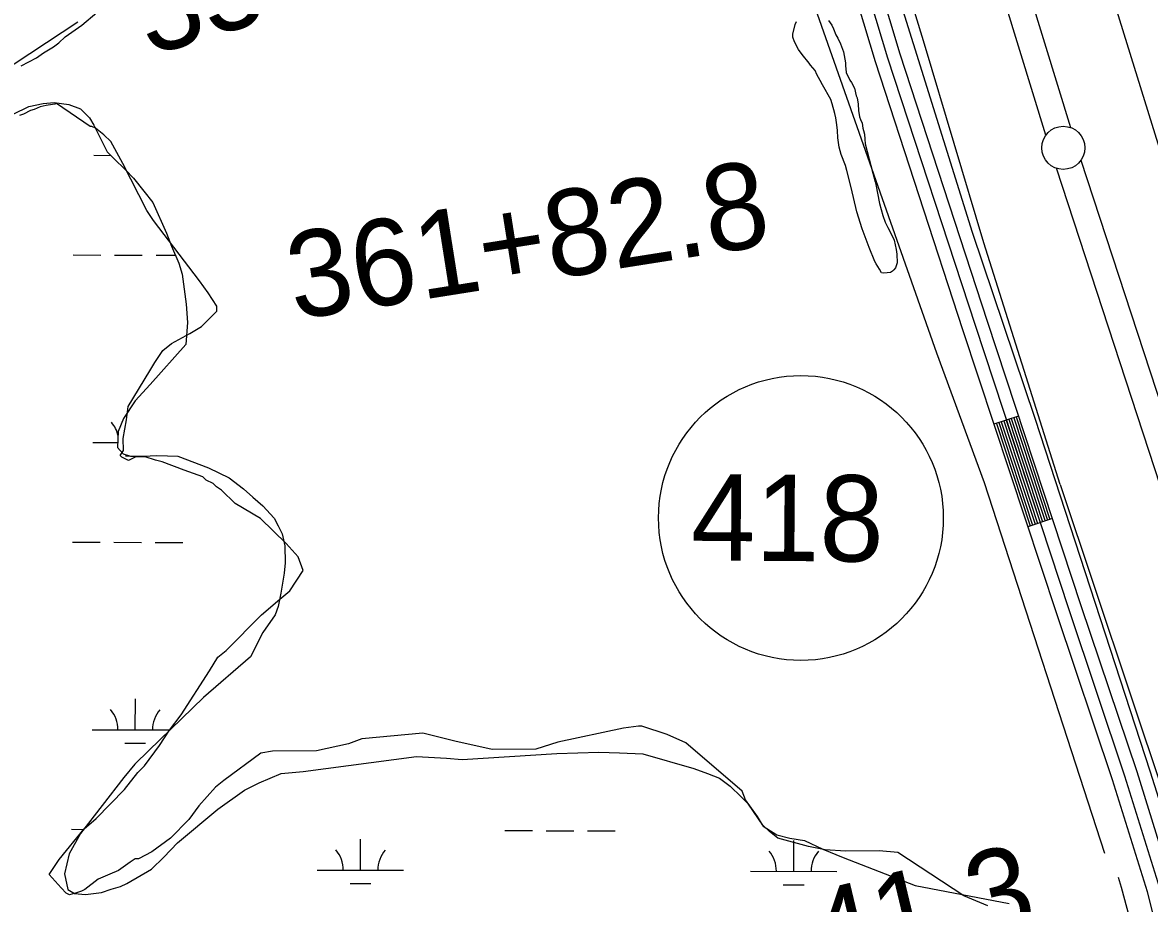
# Model space of a CAD drawing. Extents: x 3161665 to 3199565, y 885729 to 911164.
# Drawn here: x 3174412 to 3175718, y 891993 to 893014 of the extents above; entities that cross this region are included whole.
import ezdxf

# ---------------------------------------------------------------- set-up
doc = ezdxf.new("R2010")
doc.units = 0
for name, color, linetype in [('V-LEVE-TOET', 7, 'Continuous'), ('V-ROAD-CNTR', 7, 'Continuous'), ('V-ROAD-IDEN', 7, 'Continuous'), ('V-SITE-VEGE', 7, 'Continuous'), ('V-SURV-IDEN', 7, 'Continuous'), ('V-SURV-LINE', 7, 'Continuous'), ('V-TOPO-SHOR', 7, 'Continuous'), ('V-WETL-SWMP', 7, 'Continuous')]:
    doc.layers.add(name, color=color, linetype=linetype)

msp = doc.modelspace()

# ---------------------------------------------------------------- linework, layer by layer
at = {"layer": 'V-LEVE-TOET'}
for points in [[(3174566.9, 897865.7), (3174635.8, 897583.7), (3174711.7, 897283.5), (3174795.8, 896920.9), (3174863.7, 896619), (3174934.5, 896318.6), (3175016.5, 895935.6), (3175109.9, 895536.9), (3175193.4, 895157.2), (3175269.6, 894793.2), (3175363, 894393.8), (3175446.7, 894021.2), (3175510.4, 893698.8), (3175596.8, 893326.1), (3175626.8, 893204.9), (3175671.2, 893055.9), (3175732.8, 892857.2), (3175831.3, 892583.9), (3175876.3, 892462.5)], [(3175614.5, 892478.6), (3175526.1, 892758.5), (3175457.2, 892988.5), (3175387.2, 893218.2), (3175335.3, 893419.7), (3175282.8, 893650.1), (3175228.7, 893890.7), (3175167.2, 894168.7), (3175094.2, 894502), (3175017.4, 894861.7), (3174964.6, 895130.1), (3174886.4, 895480.6), (3174809.3, 895829), (3174730.1, 896189.4), (3174649.3, 896561.3), (3174573.7, 896881.3), (3174498.6, 897189.6), (3174408.1, 897562.4), (3174343.5, 897836.6)], [(3175614.5, 892478.6), (3175735.2, 892117.1), (3175781.2, 891975), (3175796.9, 891913.3), (3175829.4, 891737.4), (3175897.8, 891328), (3175924.3, 891167.7)]]:
    msp.add_lwpolyline(points, dxfattribs=at)
at = {"layer": 'V-ROAD-CNTR'}
for p, q in [((3175566.3, 892557.8), (3175537.8, 892548.4)), ((3175605.4, 892439.1), (3175576.9, 892429.7))]:
    msp.add_line(p, q, dxfattribs=at)
for points in [[(3174925.8, 895023.5), (3174984.9, 894741.8), (3175150.4, 894000.2), (3175235.6, 893604.9), (3175301, 893318.5), (3175339.8, 893168.6), (3175400.1, 892968.5), (3175501.5, 892658.3), (3175610.1, 892329.1), (3175674.8, 892136.7), (3175715.1, 892007.3), (3175747.2, 891878.6), (3175771.8, 891757.9), (3175801.8, 891594.7), (3175858.9, 891250.3), (3175872.9, 891170.4)], [(3174940.5, 895026.5), (3174999.6, 894744.9), (3175165.1, 894003.4), (3175250.3, 893608.2), (3175315.6, 893322), (3175354.3, 893172.7), (3175414.4, 892973), (3175515.8, 892663), (3175624.4, 892333.9), (3175689.1, 892141.3), (3175729.6, 892011.4), (3175761.9, 891881.9), (3175786.6, 891760.7), (3175816.6, 891597.3), (3175873.7, 891252.8), (3175888.2, 891170.3)], [(3174955.2, 895029.6), (3175014.2, 894748.1), (3175179.7, 894006.6), (3175264.9, 893611.4), (3175330.2, 893325.6), (3175368.7, 893176.7), (3175428.7, 892977.5), (3175530, 892667.7), (3175638.6, 892338.6), (3175703.3, 892146), (3175744, 892015.4), (3175776.5, 891885.3), (3175801.3, 891763.6), (3175831.4, 891599.8), (3175888.5, 891255.3), (3175903.4, 891170.3)], [(3175552, 892553.1), (3175591.2, 892434.4)], [(3175554.9, 892554.1), (3175594, 892435.4)], [(3175557.7, 892555), (3175596.9, 892436.3)], [(3175560.6, 892555.9), (3175599.7, 892437.2)], [(3175563.4, 892556.9), (3175602.6, 892438.2)], [(3175540.6, 892549.4), (3175579.8, 892430.7)], [(3175543.5, 892550.3), (3175582.6, 892431.6)], [(3175546.3, 892551.2), (3175585.5, 892432.5)], [(3175549.2, 892552.2), (3175588.3, 892433.5)]]:
    msp.add_lwpolyline(points, dxfattribs=at)
at = {"layer": 'V-ROAD-IDEN'}
msp.add_circle((3175314.1, 892439.8), 165, dxfattribs=at)
at = {"layer": 'V-SITE-VEGE'}
for p, q in [((3174480.9, 893010.6), (3174498.3, 893025.3)), ((3174461.6, 892997.1), (3174480.9, 893010.6)), ((3174454.2, 892990.1), (3174461.6, 892997.1)), ((3174436.7, 892978.5), (3174448.1, 892985.7)), ((3174448.1, 892985.7), (3174454.2, 892990.1)), ((3174410.7, 892963.4), (3174428.3, 892972.7)), ((3174428.3, 892972.7), (3174436.7, 892978.5)), ((3174446.8, 892918.9), (3174439.7, 892917.7)), ((3174449.5, 892919), (3174446.8, 892918.9)), ((3174451.8, 892920), (3174449.5, 892919)), ((3174490.8, 892893.2), (3174451.8, 892920)), ((3174413.5, 892907.5), (3174408.6, 892906)), ((3174421.4, 892911.9), (3174413.5, 892907.5)), ((3174425.9, 892913), (3174421.4, 892911.9)), ((3174432.5, 892916), (3174425.9, 892913)), ((3174439.7, 892917.7), (3174432.5, 892916)), ((3174492.7, 892893.2), (3174490.8, 892893.2)), ((3174496.7, 892891.3), (3174492.7, 892893.2)), ((3174506.5, 892883.5), (3174496.7, 892891.3)), ((3174514.4, 892875.8), (3174506.5, 892883.5)), ((3174528.3, 892850.5), (3174514.4, 892875.8)), ((3174556.1, 892796), (3174528.3, 892850.5)), ((3174564, 892784.3), (3174556.1, 892796)), ((3174617.4, 892714.4), (3174564, 892784.3)), ((3174627.3, 892700.8), (3174617.4, 892714.4)), ((3174637.2, 892685.2), (3174627.3, 892700.8)), ((3174637.2, 892679.3), (3174637.2, 892685.2)), ((3174619.8, 892661.6), (3174637.2, 892679.3)), ((3174606.2, 892653.7), (3174619.8, 892661.6)), ((3174584.7, 892641.8), (3174606.2, 892653.7)), ((3174565.4, 892620.1), (3174575, 892633.9)), ((3174575, 892633.9), (3174584.7, 892641.8)), ((3174559.6, 892610.3), (3174565.4, 892620.1)), ((3174534.5, 892569), (3174559.6, 892610.3)), ((3174532.7, 892553.4), (3174534.5, 892569)), ((3174529, 892531.8), (3174532.7, 892553.4)), ((3174529.1, 892518.1), (3174529, 892531.8)), ((3174525.2, 892512.2), (3174529.1, 892518.1)), ((3174527.2, 892510.3), (3174525.2, 892512.2)), ((3174535, 892506.5), (3174527.2, 892510.3)), ((3174542.8, 892510.4), (3174535, 892506.5)), ((3174554.5, 892510.5), (3174542.8, 892510.4)), ((3174566.3, 892506.7), (3174554.5, 892510.5)), ((3174574.1, 892504.8), (3174566.3, 892506.7)), ((3174599.6, 892495.3), (3174574.1, 892504.8)), ((3174621.2, 892487.6), (3174599.6, 892495.3)), ((3174625.1, 892483.7), (3174621.2, 892487.6)), ((3174633, 892479.9), (3174625.1, 892483.7)), ((3174636.9, 892476), (3174633, 892479.9)), ((3174642.8, 892472.1), (3174636.9, 892476)), ((3174658.6, 892456.6), (3174642.8, 892472.1)), ((3174688.1, 892439.3), (3174658.6, 892456.6)), ((3174717.6, 892410.2), (3174688.1, 892439.3)), ((3174731.5, 892394.7), (3174717.6, 892410.2)), ((3174737.4, 892379.1), (3174731.5, 892394.7)), ((3174722, 892355.5), (3174737.4, 892379.1)), ((3174689, 892327.8), (3174710.3, 892345.6)), ((3174710.3, 892345.6), (3174722, 892355.5)), ((3174648.3, 892286.5), (3174689, 892327.8)), ((3174628.9, 892262.8), (3174638.6, 892278.6)), ((3174638.6, 892278.6), (3174648.3, 892286.5)), ((3174596.1, 892211.7), (3174628.9, 892262.8)), ((3174582.6, 892194), (3174596.1, 892211.7)), ((3174571, 892176.3), (3174582.6, 892194)), ((3174875.9, 892190.6), (3174805.5, 892184.1)), ((3174913.1, 892181.1), (3174875.9, 892190.6)), ((3175108.5, 892196.4), (3175032.3, 892180.1)), ((3175126, 892198.5), (3175108.5, 892196.4)), ((3175129.9, 892198.5), (3175126, 892198.5)), ((3175159.3, 892189), (3175129.9, 892198.5)), ((3175180.9, 892179.4), (3175159.3, 892189)), ((3174553.6, 892152.7), (3174571, 892176.3)), ((3174789.9, 892178.1), (3174752.8, 892170)), ((3174805.5, 892184.1), (3174789.9, 892178.1)), ((3174956.2, 892171.7), (3174913.1, 892181.1)), ((3175032.3, 892180.1), (3175007, 892172.1)), ((3175245.9, 892123.2), (3175180.9, 892179.4)), ((3174688.4, 892167.5), (3174645.6, 892135.9)), ((3174702, 892169.6), (3174688.4, 892167.5)), ((3174752.8, 892170), (3174702, 892169.6)), ((3175007, 892172.1), (3174956.2, 892171.7)), ((3174545.8, 892144.8), (3174553.6, 892152.7)), ((3174530.3, 892125.2), (3174545.8, 892144.8)), ((3174645.6, 892135.9), (3174635.9, 892128)), ((3174497.4, 892091.7), (3174530.3, 892125.2)), ((3174635.9, 892128), (3174616.5, 892106.3)), ((3175249.9, 892113.5), (3175245.9, 892123.2)), ((3175263.7, 892094.1), (3175249.9, 892113.5)), ((3174616.5, 892106.3), (3174604.9, 892090.6)), ((3174483.8, 892079.8), (3174497.4, 892091.7)), ((3174604.9, 892090.6), (3174583.6, 892068.9)), ((3175269.7, 892084.3), (3175263.7, 892094.1)), ((3175277.6, 892076.6), (3175269.7, 892084.3)), ((3174454.8, 892044.4), (3174483.8, 892079.8)), ((3175287.4, 892068.8), (3175277.6, 892076.6)), ((3174583.6, 892068.9), (3174562.2, 892053.1)), ((3175322.7, 892059.3), (3175287.4, 892068.8)), ((3175342.3, 892055.6), (3175322.7, 892059.3)), ((3174443.2, 892026.7), (3174454.8, 892044.4)), ((3174542.7, 892045.1), (3174536.9, 892041.2)), ((3174546.6, 892045.1), (3174542.7, 892045.1)), ((3174562.2, 892053.1), (3174546.6, 892045.1)), ((3175365.7, 892053.8), (3175342.3, 892055.6)), ((3175404.8, 892054.2), (3175365.7, 892053.8)), ((3175426.4, 892052.4), (3175404.8, 892054.2)), ((3175503, 892002.2), (3175426.4, 892052.4)), ((3174523.3, 892031.3), (3174513.5, 892027.3)), ((3174536.9, 892041.2), (3174523.3, 892031.3)), ((3174457, 892011.2), (3174443.2, 892026.7)), ((3174499.9, 892021.3), (3174484.4, 892009.4)), ((3174513.5, 892027.3), (3174499.9, 892021.3)), ((3174462.9, 892005.4), (3174457, 892011.2)), ((3174466.8, 892003.4), (3174462.9, 892005.4)), ((3174474.6, 892005.5), (3174466.8, 892003.4)), ((3174480.5, 892007.5), (3174474.6, 892005.5)), ((3174484.4, 892009.4), (3174480.5, 892007.5)), ((3175530.5, 891990.7), (3175503, 892002.2))]:
    msp.add_line(p, q, dxfattribs=at)
msp.add_lwpolyline([(3175346.1, 893016), (3175349.9, 893010.7), (3175351.9, 893006.3), (3175354.5, 892999.6), (3175356.9, 892995.7), (3175359.9, 892989), (3175363.4, 892979.7), (3175365.8, 892967.1), (3175365.9, 892964), (3175366.7, 892955.9), (3175370.7, 892947), (3175372.6, 892944.4), (3175376, 892937.8), (3175378.2, 892928.8), (3175379.2, 892926.6), (3175380.4, 892919), (3175380.7, 892911.8), (3175381.9, 892904.6), (3175383, 892901.5), (3175385, 892897.1), (3175385.7, 892891.2), (3175386.7, 892888.6), (3175387.7, 892884.5), (3175388, 892878.7), (3175388.7, 892873.3), (3175397.3, 892839.3), (3175400, 892829.1), (3175401, 892826), (3175405.1, 892804), (3175408.9, 892790.2), (3175411.9, 892782.6), (3175414.9, 892776.4), (3175416.8, 892772.9), (3175422.2, 892761.8), (3175424.5, 892750.7), (3175425.2, 892745.3), (3175425.6, 892735.3), (3175423.6, 892729.4), (3175421.9, 892727.1), (3175420.2, 892725.6), (3175418, 892724.2), (3175410.3, 892723.4), (3175407.6, 892723.8), (3175405.2, 892728.2), (3175401.3, 892734.3), (3175399.8, 892737), (3175393.3, 892753), (3175385.1, 892774.7), (3175378.9, 892794.3), (3175372.3, 892822.5), (3175367.4, 892842.2), (3175365.8, 892848), (3175360.8, 892860.8), (3175358.6, 892869.3), (3175356.8, 892880.1), (3175356.4, 892888.6), (3175355.7, 892895.4), (3175354.4, 892903.5), (3175353.3, 892908.4), (3175350.2, 892919.5), (3175348.6, 892924.4), (3175339.3, 892941.6), (3175336.4, 892946.5), (3175332.5, 892953.5), (3175330.5, 892958), (3175325.2, 892964.5), (3175323.8, 892966.7), (3175315.7, 892976.8), (3175311.4, 892982.5), (3175306.5, 892991.3), (3175304.9, 892996.6), (3175304.8, 893000.2), (3175307.5, 893011.6), (3175309.1, 893014.9)], dxfattribs=at)
at = {"layer": 'V-SURV-LINE'}
for points in [[(3175597.9, 892883.3), (3175474.2, 893285.9)], [(3175502.9, 893294.7), (3175626.6, 892892.1)], [(3175638.6, 892854.3), (3175893.4, 892076.3)], [(3175864.9, 892067), (3175610.1, 892844.9)]]:
    msp.add_lwpolyline(points, dxfattribs=at)
msp.add_circle((3175618.1, 892868.6), 25, dxfattribs=at)
at = {"layer": 'V-TOPO-SHOR'}
for points in [[(3174409.3, 897441.7), (3174428.5, 897353.1), (3174579.1, 896746.7), (3174708, 896216.3), (3174735.6, 896109.1), (3174804.9, 895778.9), (3174863.4, 895512.1), (3174932.8, 895222.4), (3174990.4, 894932.7), (3175089, 894478.4), (3175125, 894325.6), (3175228.6, 893851), (3175273, 893674.5), (3175382.5, 893190.6), (3175411, 893096), (3175512.4, 892770.8), (3175585.3, 892555.4), (3175718.6, 892145.7), (3175767.3, 891992), (3175785.7, 891909.3), (3175837.5, 891672.8), (3175883.2, 891378.1), (3175918.2, 891167)], [(3175666.1, 892051.3), (3175526.9, 892480.4), (3175471.6, 892630.8), (3175333.2, 893023.6)], [(3175838, 891169.7), (3175813.2, 891379.1), (3175771.5, 891612.2), (3175729.7, 891809.8), (3175714.7, 891902.7), (3175685.4, 892011.6), (3175682.1, 892023.4)]]:
    msp.add_lwpolyline(points, dxfattribs=at)
at = {"layer": 'V-WETL-SWMP'}
for p, q in [((3174476.4, 893014.3), (3174384.1, 892953.5)), ((3174419.6, 892916.5), (3174436, 892919.8)), ((3174436, 892919.8), (3174449, 892920.9)), ((3174449, 892920.9), (3174465.8, 892918.6)), ((3174465.8, 892918.6), (3174479.4, 892913.6)), ((3174283.4, 892850.4), (3174419.6, 892916.5)), ((3174479.4, 892913.6), (3174490, 892903.2)), ((3174490, 892903.2), (3174495, 892895)), ((3174495, 892895), (3174510.3, 892864.1)), ((3174494.7, 892859.9), (3174514.5, 892859.8)), ((3174510.3, 892864.1), (3174517.6, 892856.7)), ((3174517.6, 892856.7), (3174532, 892842.8)), ((3174532, 892842.8), (3174540.7, 892833.4)), ((3174540.7, 892833.4), (3174552.7, 892818.3)), ((3174552.7, 892818.3), (3174563.3, 892805.1)), ((3174563.3, 892805.1), (3174579.2, 892769.9)), ((3174579.2, 892769.9), (3174584.8, 892754.7)), ((3174584.8, 892754.7), (3174593.5, 892734.9)), ((3174471, 892744.5), (3174503, 892744.4)), ((3174519, 892744.4), (3174551, 892744.3)), ((3174567, 892744.2), (3174589.4, 892744.2)), ((3174593.5, 892734.9), (3174597.1, 892722.3)), ((3174597.1, 892722.3), (3174602, 892687.5)), ((3174602, 892687.5), (3174603.3, 892666.4)), ((3174603.3, 892666.4), (3174601.6, 892640.6)), ((3174601.6, 892640.6), (3174560.3, 892594.4)), ((3174560.3, 892594.4), (3174542.7, 892575.7)), ((3174542.7, 892575.7), (3174529.4, 892555)), ((3174529.4, 892555), (3174523.2, 892539.8)), ((3174523.2, 892539.8), (3174522.4, 892521.6)), ((3174493.8, 892527.2), (3174522.6, 892527.1)), ((3174522.4, 892521.6), (3174528.8, 892514.2)), ((3174528.8, 892514.2), (3174537.5, 892511.3)), ((3174531.7, 892511.7), (3174536.3, 892511.7)), ((3174537.5, 892511.3), (3174552.7, 892511.6)), ((3174552.7, 892511.6), (3174567.5, 892512.3)), ((3174552.8, 892511.6), (3174555.7, 892511.6)), ((3174567.5, 892512.3), (3174580.1, 892511.8)), ((3174580.1, 892511.8), (3174592.2, 892511.5)), ((3174592.2, 892511.5), (3174627.6, 892498)), ((3174627.6, 892498), (3174651.8, 892486.4)), ((3174651.8, 892486.4), (3174668.1, 892473.7)), ((3174668.1, 892473.7), (3174679.2, 892464.1)), ((3174679.2, 892464.1), (3174690.6, 892453.9)), ((3174690.6, 892453.9), (3174703.9, 892439.6)), ((3174703.9, 892439.6), (3174708.5, 892430.6)), ((3174708.5, 892430.6), (3174713.2, 892421.5)), ((3174470.1, 892411.8), (3174502.1, 892411.8)), ((3174518.1, 892411.7), (3174550.1, 892411.6)), ((3174566.1, 892411.6), (3174598.1, 892411.5)), ((3174713.2, 892421.5), (3174716.2, 892407.7)), ((3174716.2, 892407.7), (3174716.4, 892387.8)), ((3174716.4, 892387.8), (3174715.5, 892375.9)), ((3174715.5, 892375.9), (3174711.5, 892352.8)), ((3174711.5, 892352.8), (3174708.5, 892337.4)), ((3174708.5, 892337.4), (3174705, 892327.5)), ((3174705, 892327.5), (3174690.8, 892307)), ((3174690.8, 892307), (3174676.4, 892279)), ((3174676.4, 892279), (3174622.1, 892232)), ((3174542.9, 892194.4), (3174543, 892230.4)), ((3174622.1, 892232), (3174558.7, 892170.3)), ((3174492.9, 892194.5), (3174583.4, 892194.3)), ((3174530.8, 892179), (3174554.8, 892178.9)), ((3174558.7, 892170.3), (3174542.2, 892154.5)), ((3174737.5, 892146.3), (3174868.9, 892163.5)), ((3174868.9, 892163.5), (3174903.3, 892161.5)), ((3174903.3, 892161.5), (3174921.7, 892160)), ((3174921.7, 892160), (3175031.4, 892167.1)), ((3175031.4, 892167.1), (3175079.9, 892168.6)), ((3175079.9, 892168.6), (3175104, 892167.9)), ((3175104, 892167.9), (3175130.9, 892166.7)), ((3175130.9, 892166.7), (3175190.1, 892149.6)), ((3174542.2, 892154.5), (3174529.5, 892139.2)), ((3175190.1, 892149.6), (3175205.9, 892144)), ((3174529.5, 892139.2), (3174479.5, 892074.4)), ((3174686.5, 892133), (3174712.1, 892143.7)), ((3174712.1, 892143.7), (3174737.5, 892146.3)), ((3175205.9, 892144), (3175219.8, 892138.6)), ((3175219.8, 892138.6), (3175232.1, 892129)), ((3174638.6, 892102.6), (3174669.6, 892124.4)), ((3174669.6, 892124.4), (3174686.5, 892133)), ((3175232.1, 892129), (3175244.9, 892116.9)), ((3175244.9, 892116.9), (3175252.2, 892109.5)), ((3175252.2, 892109.5), (3175270.2, 892082.7)), ((3174591.9, 892063.5), (3174638.6, 892102.6)), ((3175270.2, 892082.7), (3175286.1, 892072.6)), ((3174479.5, 892074.4), (3174466.2, 892050.6)), ((3174469.1, 892079.2), (3174483.1, 892079.1)), ((3174971, 892077.8), (3175003, 892077.7)), ((3175019, 892077.6), (3175051, 892077.6)), ((3175067, 892077.5), (3175099, 892077.4)), ((3175286.1, 892072.6), (3175301.3, 892069)), ((3174576.1, 892046.8), (3174591.9, 892063.5)), ((3174803.8, 892031.8), (3174803.9, 892067.8)), ((3175301.3, 892069), (3175318.3, 892066.4)), ((3175305.8, 892030.4), (3175305.9, 892066.4)), ((3175318.3, 892066.4), (3175339.5, 892056.1)), ((3174466.2, 892050.6), (3174460.7, 892027.5)), ((3174561.6, 892032.9), (3174576.1, 892046.8)), ((3175339.5, 892056.1), (3175362.9, 892046.6)), ((3175362.9, 892046.6), (3175446.3, 892013.9)), ((3174533.1, 892016.6), (3174561.6, 892032.9)), ((3174753.8, 892032), (3174853.8, 892031.7)), ((3175255.8, 892030.6), (3175355.8, 892030.3)), ((3174460.7, 892027.5), (3174464.8, 892009.3)), ((3174464.8, 892009.3), (3174472.5, 892004.7)), ((3174472.5, 892004.7), (3174485.2, 892003.8)), ((3174485.2, 892003.8), (3174503.9, 892006.1)), ((3174503.9, 892006.1), (3174514.8, 892009.8)), ((3174514.8, 892009.8), (3174525.6, 892013)), ((3174525.6, 892013), (3174533.1, 892016.6)), ((3174791.8, 892016.4), (3174815.8, 892016.3)), ((3175293.7, 892015), (3175317.7, 892015)), ((3175446.3, 892013.9), (3175555.3, 891993.3))]:
    msp.add_line(p, q, dxfattribs=at)
for centre, start, end in [((3174488.5, 892527.7), 12.1334, 40.6135), ((3174487.6, 892195), 359.0698, 40.6135), ((3174598.1, 892194.7), 139.0698, 180.6135), ((3174748.6, 892032.4), 359.0698, 40.6135), ((3174859.1, 892032.1), 139.0698, 180.6135), ((3175250.5, 892031.1), 359.0698, 40.6135), ((3175361, 892030.7), 139.0698, 180.6135)]:
    msp.add_arc(centre, 35.2, start, end, dxfattribs=at)

# ---------------------------------------------------------------- texts
at = {"layer": 'V-ROAD-IDEN'}
msp.add_text('418', height=100, rotation=359.5659, dxfattribs=at).set_placement((3175186.6, 892390.8))
at = {"layer": 'V-SURV-IDEN'}
for s, rotation, p in [('357+21.6', 17.2456, (3174559, 892974.3)), ('361+82.8', 8.9836, (3174727.4, 892669.2)), ('370+41.3', 13.3961, (3175045.1, 891836.8))]:
    msp.add_text(s, height=100, rotation=rotation, dxfattribs=at).set_placement(p)

doc.saveas('drawing.dxf')
